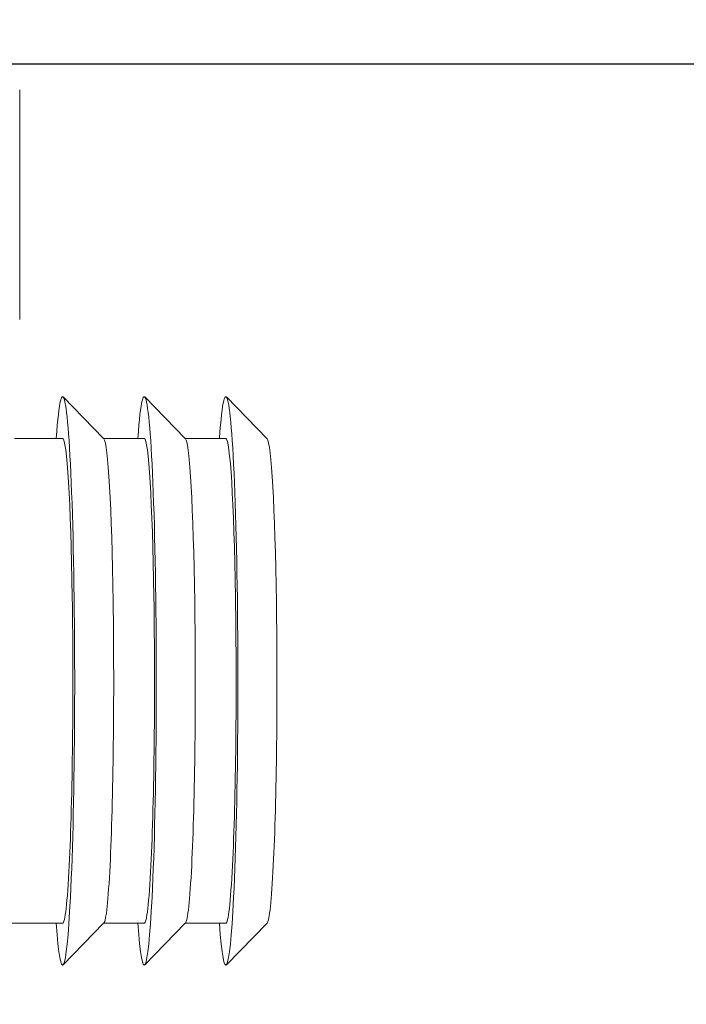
# Model space of a CAD drawing. Header units: millimetres. Extents: x 23192 to 177760, y -399809 to -79279.
# Tile 341 of 656: x 60999 to 61012, y -197722 to -197703. Entities that reach past the tile are written whole.
import ezdxf

# ---------------------------------------------------------------- set-up
doc = ezdxf.new("R2010")
doc.units = ezdxf.units.MM
doc.layers.get('0').update_dxf_attribs({"lineweight": 0})
doc.layers.add('!! 1_zabudowa GK', color=33, linetype='Continuous')
doc.layers.add('!! wymiary osi', color=250, linetype='Continuous', lineweight=9)
doc.layers.add('!!_@ wypos sanit nd', color=7, linetype='Continuous', lineweight=0, plot=False)
doc.styles.add('TXT', font='simplex.shx')
doc.dimstyles.new('DIM50', dxfattribs={"dimscale": 5, "dimtxt": 2.5, "dimasz": 1.5, "dimexe": 0, "dimexo": 0, "dimgap": 0.5, "dimtad": 1, "dimdec": 4, "dimrnd": 0.5, "dimdsep": 46, "dimtxsty": 'TXT', "dimblk1": 'TICK1', "dimblk2": 'TICK1', "dimsah": 1, "dimcen": 0, "dimse1": 1, "dimse2": 1, "dimclrd": 1, "dimclre": 7, "dimclrt": 9, "dimadec": 0, "dimazin": 0, "dimtfac": 1, "dimtdec": 4, "dimtmove": 2, "dimatfit": 3, "dimldrblk": 'TICK1', "dimfxl": 1, "dimtolj": 1, "dimarcsym": 0})

# ---------------------------------------------------------------- blocks, each defined once
blk = doc.blocks.new('A$C4ebe9e89')
for points in [[(-0.24944, 0.17326), (-0.24147, 0.18145)], [(-0.24136, 0.17331), (-0.23341, 0.17331), (-0.22548, 0.18145)], [(-0.22538, 0.17331), (-0.21743, 0.17331), (-0.2095, 0.18145)], [(-0.19567, 0.17331), (-0.20939, 0.17331)], [(-0.24944, 0.07835), (-0.24147, 0.07016)], [(-0.24136, 0.07831), (-0.23341, 0.07831), (-0.22548, 0.07016)], [(-0.22538, 0.07831), (-0.21743, 0.07831), (-0.2095, 0.07016)], [(-0.2, 0.07831), (-0.20939, 0.07831)], [(-0.20099, 0.05497), (-0.20099, 0.00998)]]:
    blk.add_lwpolyline(points)
for centre, major_axis, start_param, end_param in [((-0.24136, 0.12581), (0, 0.0557), 5.733752, 6.988802), ((-0.22538, 0.12581), (0, 0.0557), 5.733752, 6.988802), ((-0.20939, 0.12581), (0, 0.0557), 5.733752, 6.988802), ((-0.24936, 0.12581), (0, 0.0475), 0.043665, 0.705617), ((-0.24136, 0.12581), (0, 0.0475), 0, 0.705617), ((-0.23337, 0.12581), (0, 0.0475), 0.043665, 0.705617), ((-0.22538, 0.12581), (0, 0.0475), 0, 0.705617), ((-0.21738, 0.12581), (0, 0.0475), 0.043665, 0.705617), ((-0.20939, 0.12581), (0, 0.0475), 0, 0.705617), ((-0.24136, 0.12581), (0, 0.0557), 0.705617, 3.691026), ((-0.22538, 0.12581), (0, 0.0557), 0.705617, 3.691026), ((-0.20939, 0.12581), (0, 0.0557), 0.705617, 3.691026), ((-0.24936, 0.12581), (0, 0.0475), 0.705617, 3.097928), ((-0.24136, 0.12581), (0, 0.0475), 0.705617, 3.141593), ((-0.23337, 0.12581), (0, 0.0475), 0.705617, 3.097928), ((-0.22538, 0.12581), (0, 0.0475), 0.705617, 3.141593), ((-0.21738, 0.12581), (0, 0.0475), 0.705617, 3.097928), ((-0.20939, 0.12581), (0, 0.0475), 0.705617, 3.141593)]:
    blk.add_ellipse(centre, major_axis=major_axis, ratio=0.04256, start_param=start_param, end_param=end_param)
blk = doc.blocks.new('TICK1')
at = {"color": 0}
for p, q in [((0, -1.4), (0, 1.4)), ((0, 0), (-1, 0))]:
    blk.add_line(p, q, dxfattribs=at)
at = {"color": 2}
blk.add_line((-1, -1), (1, 1), dxfattribs=at)
blk = doc.blocks.new('*D2858')
at = {"layer": '!! wymiary osi', "color": 1, "lineweight": -2, "transparency": 16777216}
blk.add_line((60962.202, -197448.628), (60962.202, -197715.128), dxfattribs=at)
at = {"layer": 'DEFPOINTS', "color": 0, "transparency": 16777216}
for p in [(61070.545, -197441.128), (60923.668, -197722.628), (60962.202, -197722.628)]:
    blk.add_point(p, dxfattribs=at)
at = {"layer": '!! wymiary osi', "color": 1, "lineweight": -2, "transparency": 16777216, "xscale": 7.5, "yscale": 7.5, "zscale": 7.5}
for p, rotation in [((60962.202, -197441.128), 90), ((60962.202, -197722.628), 270)]:
    blk.add_blockref('TICK1', p, dxfattribs=dict(at, rotation=rotation))
at = {"layer": '!! wymiary osi', "color": 9, "transparency": 16777216, "insert": (60953.452, -197581.878), "char_height": 12.5, "attachment_point": 5, "rotation": 90, "style": 'TXT'}
blk.add_mtext('\\A1;281.5', dxfattribs=at)

msp = doc.modelspace()

# ---------------------------------------------------------------- linework, layer by layer
at = {"layer": '!! 1_zabudowa GK'}
msp.add_lwpolyline([(61135.43682, -197703.87813), (60824.56735, -197703.87813)], dxfattribs=at)

# ---------------------------------------------------------------- block references
at = {"layer": '!!_@ wypos sanit nd', "xscale": 100, "yscale": 100, "zscale": 100, "rotation": 180}
msp.add_blockref('A$C4ebe9e89', (60978.45602, -197703.38108), dxfattribs=at)

# ---------------------------------------------------------------- dimensions: what is measured, and where the dimension line sits
at = {"layer": '!! wymiary osi'}
dim = msp.add_linear_dim(base=(60962.20158, -197722.62813), p1=(61070.54515, -197441.12813), p2=(60923.66831, -197722.62813), angle=90, dimstyle='DIM50', dxfattribs=at)
dim.commit()
dim.dimension.update_dxf_attribs({"geometry": '*D2858', "text_midpoint": (60953.45158, -197581.87813)})

doc.saveas('drawing.dxf')
